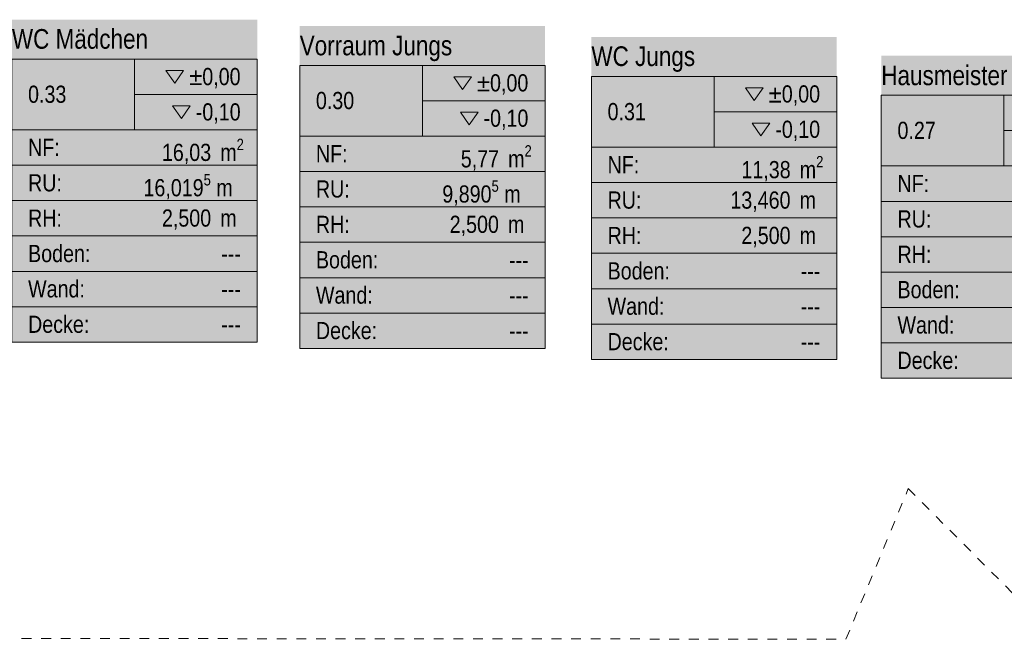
# Model space of a CAD drawing. Header units: metres. Extents: x -89 to 754, y -195 to 69.
# Tile 296 of 327: x 30.74 to 40.77, y 55.1 to 61.42. Entities that reach past the tile are written whole.
import ezdxf
from ezdxf.enums import TextEntityAlignment as Align

# ---------------------------------------------------------------- set-up
doc = ezdxf.new("R2010")
doc.units = ezdxf.units.M
doc.header["$MEASUREMENT"] = 0
doc.linetypes.add('Strichlinie_ eng', pattern=[0.115, 0.075, -0.04])
doc.layers.add('30 Dach', color=7, linetype='Continuous')
doc.layers.add('80 Raum', color=7, linetype='Continuous')
doc.styles.add('ERSTELLTER_STIL_2', font='ARIALN.TTF')
doc.styles.add('ERSTELLTER_STIL_3', font='ARIALN.TTF')

# ---------------------------------------------------------------- blocks, each defined once
blk = doc.blocks.new('WC Mädchen_0.33_1_1', base_point=(31.906, 59.779))
at = {"layer": '80 Raum', "linetype": 'Continuous', "lineweight": 0, "true_color": 0x2a303f}
blk.add_hatch(color=169, dxfattribs=at).paths.add_polyline_path([(30.656, 58.137), (33.156, 58.137), (33.156, 61.421), (30.656, 61.421)])
at = {"layer": '80 Raum', "linetype": 'Continuous', "lineweight": 0, "true_color": 0x000000}
blk.add_hatch(color=18, dxfattribs=at).paths.add_polyline_path([(32.293, 60.542), (32.384, 60.415), (32.474, 60.542)])
at = {"layer": '80 Raum', "color": 7, "linetype": 'Continuous', "lineweight": 9}
for p, q in [((33.156, 61.019), (30.656, 61.019)), ((30.656, 61.019), (30.656, 58.137)), ((30.656, 61.019), (33.156, 61.019)), ((30.656, 60.299), (30.656, 61.019)), ((31.906, 61.019), (31.906, 60.299)), ((33.156, 58.137), (33.156, 61.019)), ((33.156, 61.019), (33.156, 60.299)), ((31.906, 60.659), (33.156, 60.659)), ((33.156, 60.299), (30.656, 60.299)), ((30.656, 60.299), (33.156, 60.299)), ((30.656, 59.938), (30.656, 60.299)), ((33.156, 60.299), (33.156, 59.938)), ((33.156, 59.938), (30.656, 59.938)), ((30.656, 59.938), (33.156, 59.938)), ((30.656, 59.578), (30.656, 59.938)), ((33.156, 59.938), (33.156, 59.578)), ((33.156, 59.578), (30.656, 59.578)), ((30.656, 59.578), (33.156, 59.578)), ((30.656, 59.218), (30.656, 59.578)), ((33.156, 59.578), (33.156, 59.218)), ((33.156, 59.218), (30.656, 59.218)), ((30.656, 59.218), (33.156, 59.218)), ((30.656, 58.857), (30.656, 59.218)), ((33.156, 59.218), (33.156, 58.857)), ((33.156, 58.857), (30.656, 58.857)), ((30.656, 58.857), (33.156, 58.857)), ((30.656, 58.497), (30.656, 58.857)), ((33.156, 58.857), (33.156, 58.497)), ((33.156, 58.497), (30.656, 58.497)), ((30.656, 58.497), (33.156, 58.497)), ((30.656, 58.137), (30.656, 58.497)), ((33.156, 58.497), (33.156, 58.137)), ((30.656, 58.137), (33.156, 58.137)), ((33.156, 58.137), (30.656, 58.137))]:
    blk.add_line(p, q, dxfattribs=at)
at = {"layer": '80 Raum', "color": 7, "linetype": 'Continuous', "lineweight": 13, "flags": 128}
for points in [[(32.225, 60.903), (32.315, 60.775), (32.405, 60.903)], [(32.293, 60.542), (32.384, 60.415), (32.474, 60.542)]]:
    blk.add_lwpolyline(points, close=True, dxfattribs=at)
at = {"layer": '80 Raum', "color": 7, "lineweight": 9, "char_height": 0.175, "attachment_point": 1, "style": 'ERSTELLTER_STIL_3'}
for s, insert in [('\\A1;{\\pql;\\pt0,0.05;\\fArial Narrow|b0|i0|c0|p0;\\W1.000000;±0,00\\fArial Narrow|b0|i0|c0|p0;\\W1.000000;\\A1{\\H.66x;\\S^  ;}\\fArial Narrow|b0|i0|c0|p0;\\W1.000000;\\fArial Narrow|b0|i0|c0|p0;\\W1.000000;\\A1{\\H.66x;\\S^  ;}}', (32.462, 60.929)), ('\\A1;{\\pql;\\pt0,0.05;\\fArial Narrow|b0|i0|c0|p0;\\W1.000000;-0,10\\fArial Narrow|b0|i0|c0|p0;\\W1.000000;\\A1{\\H.66x;\\S^  ;}\\fArial Narrow|b0|i0|c0|p0;\\W1.000000;\\fArial Narrow|b0|i0|c0|p0;\\W1.000000;\\A1{\\H.66x;\\S^  ;}}', (32.53, 60.569)), ('\\A1;{\\pql;\\pt0,0.05;\\fArial Narrow|b0|i0|c0|p0;\\W1.000000;16,03\\fArial Narrow|b0|i0|c0|p0;\\W1.000000;\\A1{\\H.66x;\\S^  ;}\\fArial Narrow|b0|i0|c0|p0;\\W1.000000; m\\fArial Narrow|b0|i0|c0|p0;\\W1.000000;\\A1{\\H.66x;\\S2^  ;}}', (32.185, 60.208)), ('\\A1;{\\pql;\\pt0,0.05;\\fArial Narrow|b0|i0|c0|p0;\\W1.000000;16,019\\fArial Narrow|b0|i0|c0|p0;\\W1.000000;\\A1{\\H.66x;\\S5^  ;}\\fArial Narrow|b0|i0|c0|p0;\\W1.000000; m\\fArial Narrow|b0|i0|c0|p0;\\W1.000000;\\A1{\\H.66x;\\S^  ;}}', (31.997, 59.848)), ('\\A1;{\\pql;\\pt0,0.05;\\fArial Narrow|b0|i0|c0|p0;\\W1.000000;2,500\\fArial Narrow|b0|i0|c0|p0;\\W1.000000;\\A1{\\H.66x;\\S^  ;}\\fArial Narrow|b0|i0|c0|p0;\\W1.000000; m\\fArial Narrow|b0|i0|c0|p0;\\W1.000000;\\A1{\\H.66x;\\S^  ;}}', (32.185, 59.488))]:
    blk.add_mtext(s, dxfattribs=dict(at, insert=insert))
at = {"layer": '80 Raum', "color": 7, "lineweight": 9}
for tag, height, style, p in [('ROOM_NAME', 0.2, 'ERSTELLTER_STIL_2', (30.656, 61.325)), ('DUMMY_850', 0.2, 'ERSTELLTER_STIL_2', (32.992, 61.385)), ('ROOM_NUMBER', 0.175, 'ERSTELLTER_STIL_3', (30.821, 60.749)), ('measuredNetAreaCode', 0.175, 'ERSTELLTER_STIL_3', (30.821, 60.208)), ('perimeterCode', 0.175, 'ERSTELLTER_STIL_3', (30.821, 59.847)), ('ceilingHeightCode', 0.175, 'ERSTELLTER_STIL_3', (30.821, 59.487)), ('measuredAreaCode', 0.175, 'ERSTELLTER_STIL_3', (30.821, 59.127)), ('DUMMY_851_0', 0.175, 'ERSTELLTER_STIL_3', (32.789, 59.125)), ('DUMMY_852', 0.175, 'ERSTELLTER_STIL_3', (30.821, 58.767)), ('DUMMY_851_1', 0.175, 'ERSTELLTER_STIL_3', (32.789, 58.765)), ('DUMMY_853', 0.175, 'ERSTELLTER_STIL_3', (30.821, 58.406)), ('DUMMY_851_2', 0.175, 'ERSTELLTER_STIL_3', (32.789, 58.404))]:
    blk.add_attdef(tag, text='', height=height, dxfattribs=dict(at, style=style)).set_placement(p, align=Align.TOP_LEFT)
blk = doc.blocks.new('WC Jungs_0.31_3_1', base_point=(37.811, 59.602))
at = {"layer": '80 Raum', "linetype": 'Continuous', "lineweight": 0, "true_color": 0x2a303f}
blk.add_hatch(color=169, dxfattribs=at).paths.add_polyline_path([(36.561, 57.96), (39.061, 57.96), (39.061, 61.244), (36.561, 61.244)])
at = {"layer": '80 Raum', "linetype": 'Continuous', "lineweight": 0, "true_color": 0x000000}
blk.add_hatch(color=18, dxfattribs=at).paths.add_polyline_path([(38.198, 60.366), (38.288, 60.238), (38.379, 60.366)])
at = {"layer": '80 Raum', "color": 7, "linetype": 'Continuous', "lineweight": 9}
for p, q in [((39.061, 60.842), (36.561, 60.842)), ((36.561, 60.842), (36.561, 57.96)), ((36.561, 60.842), (39.061, 60.842)), ((36.561, 60.122), (36.561, 60.842)), ((37.811, 60.842), (37.811, 60.122)), ((39.061, 57.96), (39.061, 60.842)), ((39.061, 60.842), (39.061, 60.122)), ((37.811, 60.482), (39.061, 60.482)), ((39.061, 60.122), (36.561, 60.122)), ((36.561, 60.122), (39.061, 60.122)), ((36.561, 59.761), (36.561, 60.122)), ((39.061, 60.122), (39.061, 59.761)), ((39.061, 59.761), (36.561, 59.761)), ((36.561, 59.761), (39.061, 59.761)), ((36.561, 59.401), (36.561, 59.761)), ((39.061, 59.761), (39.061, 59.401)), ((39.061, 59.401), (36.561, 59.401)), ((36.561, 59.401), (39.061, 59.401)), ((36.561, 59.041), (36.561, 59.401)), ((39.061, 59.401), (39.061, 59.041)), ((39.061, 59.041), (36.561, 59.041)), ((36.561, 59.041), (39.061, 59.041)), ((36.561, 58.68), (36.561, 59.041)), ((39.061, 59.041), (39.061, 58.68)), ((39.061, 58.68), (36.561, 58.68)), ((36.561, 58.68), (39.061, 58.68)), ((36.561, 58.32), (36.561, 58.68)), ((39.061, 58.68), (39.061, 58.32)), ((39.061, 58.32), (36.561, 58.32)), ((36.561, 58.32), (39.061, 58.32)), ((36.561, 57.96), (36.561, 58.32)), ((39.061, 58.32), (39.061, 57.96)), ((36.561, 57.96), (39.061, 57.96)), ((39.061, 57.96), (36.561, 57.96))]:
    blk.add_line(p, q, dxfattribs=at)
at = {"layer": '80 Raum', "color": 7, "linetype": 'Continuous', "lineweight": 13, "flags": 128}
for points in [[(38.13, 60.726), (38.22, 60.598), (38.31, 60.726)], [(38.198, 60.366), (38.288, 60.238), (38.379, 60.366)]]:
    blk.add_lwpolyline(points, close=True, dxfattribs=at)
at = {"layer": '80 Raum', "color": 7, "lineweight": 9, "char_height": 0.175, "attachment_point": 1, "style": 'ERSTELLTER_STIL_3'}
for s, insert in [('\\A1;{\\pql;\\pt0,0.05;\\fArial Narrow|b0|i0|c0|p0;\\W1.000000;±0,00\\fArial Narrow|b0|i0|c0|p0;\\W1.000000;\\A1{\\H.66x;\\S^  ;}\\fArial Narrow|b0|i0|c0|p0;\\W1.000000;\\fArial Narrow|b0|i0|c0|p0;\\W1.000000;\\A1{\\H.66x;\\S^  ;}}', (38.367, 60.752)), ('\\A1;{\\pql;\\pt0,0.05;\\fArial Narrow|b0|i0|c0|p0;\\W1.000000;-0,10\\fArial Narrow|b0|i0|c0|p0;\\W1.000000;\\A1{\\H.66x;\\S^  ;}\\fArial Narrow|b0|i0|c0|p0;\\W1.000000;\\fArial Narrow|b0|i0|c0|p0;\\W1.000000;\\A1{\\H.66x;\\S^  ;}}', (38.435, 60.392)), ('\\A1;{\\pql;\\pt0,0.05;\\fArial Narrow|b0|i0|c0|p0;\\W1.000000;11,38\\fArial Narrow|b0|i0|c0|p0;\\W1.000000;\\A1{\\H.66x;\\S^  ;}\\fArial Narrow|b0|i0|c0|p0;\\W1.000000; m\\fArial Narrow|b0|i0|c0|p0;\\W1.000000;\\A1{\\H.66x;\\S2^  ;}}', (38.09, 60.032)), ('\\A1;{\\pql;\\pt0,0.05;\\fArial Narrow|b0|i0|c0|p0;\\W1.000000;13,460\\fArial Narrow|b0|i0|c0|p0;\\W1.000000;\\A1{\\H.66x;\\S^  ;}\\fArial Narrow|b0|i0|c0|p0;\\W1.000000; m\\fArial Narrow|b0|i0|c0|p0;\\W1.000000;\\A1{\\H.66x;\\S^  ;}}', (37.977, 59.671)), ('\\A1;{\\pql;\\pt0,0.05;\\fArial Narrow|b0|i0|c0|p0;\\W1.000000;2,500\\fArial Narrow|b0|i0|c0|p0;\\W1.000000;\\A1{\\H.66x;\\S^  ;}\\fArial Narrow|b0|i0|c0|p0;\\W1.000000; m\\fArial Narrow|b0|i0|c0|p0;\\W1.000000;\\A1{\\H.66x;\\S^  ;}}', (38.089, 59.311))]:
    blk.add_mtext(s, dxfattribs=dict(at, insert=insert))
at = {"layer": '80 Raum', "color": 7, "lineweight": 9}
for tag, height, style, p in [('DUMMY_850', 0.2, 'ERSTELLTER_STIL_2', (38.897, 61.208)), ('ROOM_NAME', 0.2, 'ERSTELLTER_STIL_2', (36.561, 61.149)), ('ROOM_NUMBER', 0.175, 'ERSTELLTER_STIL_3', (36.726, 60.572)), ('measuredNetAreaCode', 0.175, 'ERSTELLTER_STIL_3', (36.726, 60.031)), ('perimeterCode', 0.175, 'ERSTELLTER_STIL_3', (36.726, 59.671)), ('ceilingHeightCode', 0.175, 'ERSTELLTER_STIL_3', (36.726, 59.31)), ('measuredAreaCode', 0.175, 'ERSTELLTER_STIL_3', (36.726, 58.95)), ('DUMMY_851_0', 0.175, 'ERSTELLTER_STIL_3', (38.694, 58.948)), ('DUMMY_852', 0.175, 'ERSTELLTER_STIL_3', (36.726, 58.59)), ('DUMMY_851_1', 0.175, 'ERSTELLTER_STIL_3', (38.694, 58.588)), ('DUMMY_853', 0.175, 'ERSTELLTER_STIL_3', (36.726, 58.229)), ('DUMMY_851_2', 0.175, 'ERSTELLTER_STIL_3', (38.694, 58.228))]:
    blk.add_attdef(tag, text='', height=height, dxfattribs=dict(at, style=style)).set_placement(p, align=Align.TOP_LEFT)
blk = doc.blocks.new('Vorraum Jungs_0.30_4_1', base_point=(34.839, 59.715))
at = {"layer": '80 Raum', "linetype": 'Continuous', "lineweight": 0, "true_color": 0x2a303f}
blk.add_hatch(color=169, dxfattribs=at).paths.add_polyline_path([(33.589, 58.073), (36.089, 58.073), (36.089, 61.357), (33.589, 61.357)])
at = {"layer": '80 Raum', "linetype": 'Continuous', "lineweight": 0, "true_color": 0x000000}
blk.add_hatch(color=18, dxfattribs=at).paths.add_polyline_path([(35.226, 60.478), (35.316, 60.351), (35.406, 60.478)])
at = {"layer": '80 Raum', "color": 7, "linetype": 'Continuous', "lineweight": 9}
for p, q in [((36.089, 60.955), (33.589, 60.955)), ((33.589, 60.955), (33.589, 58.073)), ((33.589, 60.955), (36.089, 60.955)), ((33.589, 60.235), (33.589, 60.955)), ((34.839, 60.955), (34.839, 60.235)), ((36.089, 58.073), (36.089, 60.955)), ((36.089, 60.955), (36.089, 60.235)), ((34.839, 60.595), (36.089, 60.595)), ((36.089, 60.235), (33.589, 60.235)), ((33.589, 60.235), (36.089, 60.235)), ((33.589, 59.874), (33.589, 60.235)), ((36.089, 60.235), (36.089, 59.874)), ((36.089, 59.874), (33.589, 59.874)), ((33.589, 59.874), (36.089, 59.874)), ((33.589, 59.514), (33.589, 59.874)), ((36.089, 59.874), (36.089, 59.514)), ((36.089, 59.514), (33.589, 59.514)), ((33.589, 59.514), (36.089, 59.514)), ((33.589, 59.154), (33.589, 59.514)), ((36.089, 59.514), (36.089, 59.154)), ((36.089, 59.154), (33.589, 59.154)), ((33.589, 59.154), (36.089, 59.154)), ((33.589, 58.793), (33.589, 59.154)), ((36.089, 59.154), (36.089, 58.793)), ((36.089, 58.793), (33.589, 58.793)), ((33.589, 58.793), (36.089, 58.793)), ((33.589, 58.433), (33.589, 58.793)), ((36.089, 58.793), (36.089, 58.433)), ((36.089, 58.433), (33.589, 58.433)), ((33.589, 58.433), (36.089, 58.433)), ((33.589, 58.073), (33.589, 58.433)), ((36.089, 58.433), (36.089, 58.073)), ((33.589, 58.073), (36.089, 58.073)), ((36.089, 58.073), (33.589, 58.073))]:
    blk.add_line(p, q, dxfattribs=at)
at = {"layer": '80 Raum', "color": 7, "linetype": 'Continuous', "lineweight": 13, "flags": 128}
for points in [[(35.158, 60.839), (35.248, 60.711), (35.338, 60.839)], [(35.226, 60.478), (35.316, 60.351), (35.406, 60.478)]]:
    blk.add_lwpolyline(points, close=True, dxfattribs=at)
at = {"layer": '80 Raum', "color": 7, "lineweight": 9, "char_height": 0.175, "attachment_point": 1, "style": 'ERSTELLTER_STIL_3'}
for s, insert in [('\\A1;{\\pql;\\pt0,0.05;\\fArial Narrow|b0|i0|c0|p0;\\W1.000000;±0,00\\fArial Narrow|b0|i0|c0|p0;\\W1.000000;\\A1{\\H.66x;\\S^  ;}\\fArial Narrow|b0|i0|c0|p0;\\W1.000000;\\fArial Narrow|b0|i0|c0|p0;\\W1.000000;\\A1{\\H.66x;\\S^  ;}}', (35.394, 60.865)), ('\\A1;{\\pql;\\pt0,0.05;\\fArial Narrow|b0|i0|c0|p0;\\W1.000000;-0,10\\fArial Narrow|b0|i0|c0|p0;\\W1.000000;\\A1{\\H.66x;\\S^  ;}\\fArial Narrow|b0|i0|c0|p0;\\W1.000000;\\fArial Narrow|b0|i0|c0|p0;\\W1.000000;\\A1{\\H.66x;\\S^  ;}}', (35.462, 60.505)), ('\\A1;{\\pql;\\pt0,0.05;\\fArial Narrow|b0|i0|c0|p0;\\W1.000000;5,77\\fArial Narrow|b0|i0|c0|p0;\\W1.000000;\\A1{\\H.66x;\\S^  ;}\\fArial Narrow|b0|i0|c0|p0;\\W1.000000; m\\fArial Narrow|b0|i0|c0|p0;\\W1.000000;\\A1{\\H.66x;\\S2^  ;}}', (35.23, 60.142)), ('\\A1;{\\pql;\\pt0,0.05;\\fArial Narrow|b0|i0|c0|p0;\\W1.000000;9,890\\fArial Narrow|b0|i0|c0|p0;\\W1.000000;\\A1{\\H.66x;\\S5^  ;}\\fArial Narrow|b0|i0|c0|p0;\\W1.000000; m\\fArial Narrow|b0|i0|c0|p0;\\W1.000000;\\A1{\\H.66x;\\S^  ;}}', (35.042, 59.784)), ('\\A1;{\\pql;\\pt0,0.05;\\fArial Narrow|b0|i0|c0|p0;\\W1.000000;2,500\\fArial Narrow|b0|i0|c0|p0;\\W1.000000;\\A1{\\H.66x;\\S^  ;}\\fArial Narrow|b0|i0|c0|p0;\\W1.000000; m\\fArial Narrow|b0|i0|c0|p0;\\W1.000000;\\A1{\\H.66x;\\S^  ;}}', (35.117, 59.424))]:
    blk.add_mtext(s, dxfattribs=dict(at, insert=insert))
at = {"layer": '80 Raum', "color": 7, "lineweight": 9}
for tag, height, style, p in [('DUMMY_850', 0.2, 'ERSTELLTER_STIL_2', (35.924, 61.321)), ('ROOM_NAME', 0.2, 'ERSTELLTER_STIL_2', (33.589, 61.258)), ('ROOM_NUMBER', 0.175, 'ERSTELLTER_STIL_3', (33.754, 60.685)), ('measuredNetAreaCode', 0.175, 'ERSTELLTER_STIL_3', (33.754, 60.144)), ('perimeterCode', 0.175, 'ERSTELLTER_STIL_3', (33.754, 59.784)), ('ceilingHeightCode', 0.175, 'ERSTELLTER_STIL_3', (33.754, 59.423)), ('measuredAreaCode', 0.175, 'ERSTELLTER_STIL_3', (33.754, 59.063)), ('DUMMY_851_0', 0.175, 'ERSTELLTER_STIL_3', (35.722, 59.061)), ('DUMMY_852', 0.175, 'ERSTELLTER_STIL_3', (33.754, 58.703)), ('DUMMY_851_1', 0.175, 'ERSTELLTER_STIL_3', (35.722, 58.701)), ('DUMMY_853', 0.175, 'ERSTELLTER_STIL_3', (33.754, 58.342)), ('DUMMY_851_2', 0.175, 'ERSTELLTER_STIL_3', (35.722, 58.341))]:
    blk.add_attdef(tag, text='', height=height, dxfattribs=dict(at, style=style)).set_placement(p, align=Align.TOP_LEFT)
blk = doc.blocks.new('Hausmeister_0.27_7_1', base_point=(40.765, 59.411))
at = {"layer": '80 Raum', "linetype": 'Continuous', "lineweight": 0, "true_color": 0x2a303f}
blk.add_hatch(color=169, dxfattribs=at).paths.add_polyline_path([(39.515, 57.769), (42.015, 57.769), (42.015, 61.053), (39.515, 61.053)])
at = {"layer": '80 Raum', "linetype": 'Continuous', "lineweight": 0, "true_color": 0x000000}
blk.add_hatch(color=18, dxfattribs=at).paths.add_polyline_path([(41.152, 60.174), (41.243, 60.047), (41.333, 60.174)])
at = {"layer": '80 Raum', "color": 7, "linetype": 'Continuous', "lineweight": 9}
for p, q in [((42.015, 60.651), (39.515, 60.651)), ((39.515, 60.651), (39.515, 57.769)), ((39.515, 60.651), (42.015, 60.651)), ((39.515, 59.931), (39.515, 60.651)), ((40.765, 60.651), (40.765, 59.931)), ((42.015, 57.769), (42.015, 60.651)), ((42.015, 60.651), (42.015, 59.931)), ((40.765, 60.291), (42.015, 60.291)), ((42.015, 59.931), (39.515, 59.931)), ((39.515, 59.931), (42.015, 59.931)), ((39.515, 59.57), (39.515, 59.931)), ((42.015, 59.931), (42.015, 59.57)), ((42.015, 59.57), (39.515, 59.57)), ((39.515, 59.57), (42.015, 59.57)), ((39.515, 59.21), (39.515, 59.57)), ((42.015, 59.57), (42.015, 59.21)), ((42.015, 59.21), (39.515, 59.21)), ((39.515, 59.21), (42.015, 59.21)), ((39.515, 58.85), (39.515, 59.21)), ((42.015, 59.21), (42.015, 58.85)), ((42.015, 58.85), (39.515, 58.85)), ((39.515, 58.85), (42.015, 58.85)), ((39.515, 58.489), (39.515, 58.85)), ((42.015, 58.85), (42.015, 58.489)), ((42.015, 58.489), (39.515, 58.489)), ((39.515, 58.489), (42.015, 58.489)), ((39.515, 58.129), (39.515, 58.489)), ((42.015, 58.489), (42.015, 58.129)), ((42.015, 58.129), (39.515, 58.129)), ((39.515, 58.129), (42.015, 58.129)), ((39.515, 57.769), (39.515, 58.129)), ((42.015, 58.129), (42.015, 57.769)), ((39.515, 57.769), (42.015, 57.769)), ((42.015, 57.769), (39.515, 57.769))]:
    blk.add_line(p, q, dxfattribs=at)
at = {"layer": '80 Raum', "color": 7, "linetype": 'Continuous', "lineweight": 13, "flags": 128}
for points in [[(41.084, 60.535), (41.174, 60.407), (41.264, 60.535)], [(41.152, 60.174), (41.243, 60.047), (41.333, 60.174)]]:
    blk.add_lwpolyline(points, close=True, dxfattribs=at)
at = {"layer": '80 Raum', "color": 7, "lineweight": 9, "char_height": 0.175, "attachment_point": 1, "style": 'ERSTELLTER_STIL_3'}
for s, insert in [('\\A1;{\\pql;\\pt0,0.05;\\fArial Narrow|b0|i0|c0|p0;\\W1.000000;±0,00\\fArial Narrow|b0|i0|c0|p0;\\W1.000000;\\A1{\\H.66x;\\S^  ;}\\fArial Narrow|b0|i0|c0|p0;\\W1.000000;\\fArial Narrow|b0|i0|c0|p0;\\W1.000000;\\A1{\\H.66x;\\S^  ;}}', (41.321, 60.561)), ('\\A1;{\\pql;\\pt0,0.05;\\fArial Narrow|b0|i0|c0|p0;\\W1.000000;-0,10\\fArial Narrow|b0|i0|c0|p0;\\W1.000000;\\A1{\\H.66x;\\S^  ;}\\fArial Narrow|b0|i0|c0|p0;\\W1.000000;\\fArial Narrow|b0|i0|c0|p0;\\W1.000000;\\A1{\\H.66x;\\S^  ;}}', (41.389, 60.201)), ('\\A1;{\\pql;\\pt0,0.05;\\fArial Narrow|b0|i0|c0|p0;\\W1.000000;3,71\\fArial Narrow|b0|i0|c0|p0;\\W1.000000;\\A1{\\H.66x;\\S^  ;}\\fArial Narrow|b0|i0|c0|p0;\\W1.000000; m\\fArial Narrow|b0|i0|c0|p0;\\W1.000000;\\A1{\\H.66x;\\S2^  ;}}', (41.157, 59.84)), ('\\A1;{\\pql;\\pt0,0.05;\\fArial Narrow|b0|i0|c0|p0;\\W1.000000;8,727\\fArial Narrow|b0|i0|c0|p0;\\W1.000000;\\A1{\\H.66x;\\S5^  ;}\\fArial Narrow|b0|i0|c0|p0;\\W1.000000; m\\fArial Narrow|b0|i0|c0|p0;\\W1.000000;\\A1{\\H.66x;\\S^  ;}}', (40.969, 59.48)), ('\\A1;{\\pql;\\pt0,0.05;\\fArial Narrow|b0|i0|c0|p0;\\W1.000000;2,500\\fArial Narrow|b0|i0|c0|p0;\\W1.000000;\\A1{\\H.66x;\\S^  ;}\\fArial Narrow|b0|i0|c0|p0;\\W1.000000; m\\fArial Narrow|b0|i0|c0|p0;\\W1.000000;\\A1{\\H.66x;\\S^  ;}}', (41.043, 59.12))]:
    blk.add_mtext(s, dxfattribs=dict(at, insert=insert))
at = {"layer": '80 Raum', "color": 7, "lineweight": 9}
for tag, height, style, p in [('DUMMY_850', 0.2, 'ERSTELLTER_STIL_2', (41.851, 61.017)), ('ROOM_NAME', 0.2, 'ERSTELLTER_STIL_2', (39.515, 60.954)), ('ROOM_NUMBER', 0.175, 'ERSTELLTER_STIL_3', (39.68, 60.381)), ('measuredNetAreaCode', 0.175, 'ERSTELLTER_STIL_3', (39.68, 59.84)), ('perimeterCode', 0.175, 'ERSTELLTER_STIL_3', (39.68, 59.479)), ('ceilingHeightCode', 0.175, 'ERSTELLTER_STIL_3', (39.68, 59.119)), ('measuredAreaCode', 0.175, 'ERSTELLTER_STIL_3', (39.68, 58.759)), ('DUMMY_851_0', 0.175, 'ERSTELLTER_STIL_3', (41.648, 58.757)), ('DUMMY_852', 0.175, 'ERSTELLTER_STIL_3', (39.68, 58.399)), ('DUMMY_851_1', 0.175, 'ERSTELLTER_STIL_3', (41.648, 58.397)), ('DUMMY_853', 0.175, 'ERSTELLTER_STIL_3', (39.68, 58.038)), ('DUMMY_851_2', 0.175, 'ERSTELLTER_STIL_3', (41.648, 58.036))]:
    blk.add_attdef(tag, text='', height=height, dxfattribs=dict(at, style=style)).set_placement(p, align=Align.TOP_LEFT)

msp = doc.modelspace()

# ---------------------------------------------------------------- linework, layer by layer
at = {"layer": '30 Dach', "color": 7, "linetype": 'Strichlinie_ eng', "lineweight": 9}
for p, q in [((39.155, 55.111), (39.79, 56.644)), ((39.79, 56.644), (55.244, 41.175)), ((18.155, 55.128), (39.155, 55.111))]:
    msp.add_line(p, q, dxfattribs=at)

# ---------------------------------------------------------------- block references
at = {"layer": '80 Raum', "color": 7, "linetype": 'Continuous', "lineweight": 13}
ref = msp.add_blockref('WC Mädchen_0.33_1_1', (31.906, 59.779), dxfattribs=at)
ref.add_attrib('ROOM_NAME', 'WC Mädchen', dxfattribs={"color": 7, "lineweight": 9, "height": 0.2, "style": 'ERSTELLTER_STIL_2'}).set_placement((30.656, 61.325), align=Align.TOP_LEFT)
ref.add_attrib('ROOM_NUMBER', '0.33', dxfattribs={"color": 7, "lineweight": 9, "height": 0.175, "style": 'ERSTELLTER_STIL_3'}).set_placement((30.821, 60.749), align=Align.TOP_LEFT)
ref.add_attrib('measuredAreaCode', 'Boden: ', dxfattribs={"color": 7, "lineweight": 9, "height": 0.175, "style": 'ERSTELLTER_STIL_3'}).set_placement((30.821, 59.127), align=Align.TOP_LEFT)
ref.add_attrib('measuredNetAreaCode', 'NF: ', dxfattribs={"color": 7, "lineweight": 9, "height": 0.175, "style": 'ERSTELLTER_STIL_3'}).set_placement((30.821, 60.208), align=Align.TOP_LEFT)
ref.add_attrib('perimeterCode', 'RU: ', dxfattribs={"color": 7, "lineweight": 9, "height": 0.175, "style": 'ERSTELLTER_STIL_3'}).set_placement((30.821, 59.847), align=Align.TOP_LEFT)
ref.add_attrib('ceilingHeightCode', 'RH: ', dxfattribs={"color": 7, "lineweight": 9, "height": 0.175, "style": 'ERSTELLTER_STIL_3'}).set_placement((30.821, 59.487), align=Align.TOP_LEFT)
ref.add_attrib('DUMMY_851', '---', dxfattribs={"color": 7, "lineweight": 9, "height": 0.175, "style": 'ERSTELLTER_STIL_3'}).set_placement((32.789, 59.125), align=Align.TOP_LEFT)
ref.add_attrib('DUMMY_851_1', '---', dxfattribs={"color": 7, "lineweight": 9, "height": 0.175, "style": 'ERSTELLTER_STIL_3'}).set_placement((32.789, 58.765), align=Align.TOP_LEFT)
ref.add_attrib('DUMMY_851_2', '---', dxfattribs={"color": 7, "lineweight": 9, "height": 0.175, "style": 'ERSTELLTER_STIL_3'}).set_placement((32.789, 58.404), align=Align.TOP_LEFT)
ref.add_attrib('DUMMY_852', 'Wand: ', dxfattribs={"color": 7, "lineweight": 9, "height": 0.175, "style": 'ERSTELLTER_STIL_3'}).set_placement((30.821, 58.767), align=Align.TOP_LEFT)
ref.add_attrib('DUMMY_853', 'Decke: ', dxfattribs={"color": 7, "lineweight": 9, "height": 0.175, "style": 'ERSTELLTER_STIL_3'}).set_placement((30.821, 58.406), align=Align.TOP_LEFT)
ref = msp.add_blockref('Vorraum Jungs_0.30_4_1', (34.839, 59.715), dxfattribs=at)
ref.add_attrib('ROOM_NAME', 'Vorraum Jungs', dxfattribs={"color": 7, "lineweight": 9, "height": 0.2, "style": 'ERSTELLTER_STIL_2'}).set_placement((33.589, 61.258), align=Align.TOP_LEFT)
ref.add_attrib('ROOM_NUMBER', '0.30', dxfattribs={"color": 7, "lineweight": 9, "height": 0.175, "style": 'ERSTELLTER_STIL_3'}).set_placement((33.754, 60.685), align=Align.TOP_LEFT)
ref.add_attrib('measuredAreaCode', 'Boden: ', dxfattribs={"color": 7, "lineweight": 9, "height": 0.175, "style": 'ERSTELLTER_STIL_3'}).set_placement((33.754, 59.063), align=Align.TOP_LEFT)
ref.add_attrib('measuredNetAreaCode', 'NF: ', dxfattribs={"color": 7, "lineweight": 9, "height": 0.175, "style": 'ERSTELLTER_STIL_3'}).set_placement((33.754, 60.144), align=Align.TOP_LEFT)
ref.add_attrib('perimeterCode', 'RU: ', dxfattribs={"color": 7, "lineweight": 9, "height": 0.175, "style": 'ERSTELLTER_STIL_3'}).set_placement((33.754, 59.784), align=Align.TOP_LEFT)
ref.add_attrib('ceilingHeightCode', 'RH: ', dxfattribs={"color": 7, "lineweight": 9, "height": 0.175, "style": 'ERSTELLTER_STIL_3'}).set_placement((33.754, 59.423), align=Align.TOP_LEFT)
ref.add_attrib('DUMMY_851', '---', dxfattribs={"color": 7, "lineweight": 9, "height": 0.175, "style": 'ERSTELLTER_STIL_3'}).set_placement((35.722, 59.061), align=Align.TOP_LEFT)
ref.add_attrib('DUMMY_851_1', '---', dxfattribs={"color": 7, "lineweight": 9, "height": 0.175, "style": 'ERSTELLTER_STIL_3'}).set_placement((35.722, 58.701), align=Align.TOP_LEFT)
ref.add_attrib('DUMMY_851_2', '---', dxfattribs={"color": 7, "lineweight": 9, "height": 0.175, "style": 'ERSTELLTER_STIL_3'}).set_placement((35.722, 58.341), align=Align.TOP_LEFT)
ref.add_attrib('DUMMY_852', 'Wand: ', dxfattribs={"color": 7, "lineweight": 9, "height": 0.175, "style": 'ERSTELLTER_STIL_3'}).set_placement((33.754, 58.703), align=Align.TOP_LEFT)
ref.add_attrib('DUMMY_853', 'Decke: ', dxfattribs={"color": 7, "lineweight": 9, "height": 0.175, "style": 'ERSTELLTER_STIL_3'}).set_placement((33.754, 58.342), align=Align.TOP_LEFT)
ref = msp.add_blockref('WC Jungs_0.31_3_1', (37.811, 59.602), dxfattribs=at)
ref.add_attrib('ROOM_NAME', 'WC Jungs', dxfattribs={"color": 7, "lineweight": 9, "height": 0.2, "style": 'ERSTELLTER_STIL_2'}).set_placement((36.561, 61.149), align=Align.TOP_LEFT)
ref.add_attrib('ROOM_NUMBER', '0.31', dxfattribs={"color": 7, "lineweight": 9, "height": 0.175, "style": 'ERSTELLTER_STIL_3'}).set_placement((36.726, 60.572), align=Align.TOP_LEFT)
ref.add_attrib('measuredAreaCode', 'Boden: ', dxfattribs={"color": 7, "lineweight": 9, "height": 0.175, "style": 'ERSTELLTER_STIL_3'}).set_placement((36.726, 58.95), align=Align.TOP_LEFT)
ref.add_attrib('measuredNetAreaCode', 'NF: ', dxfattribs={"color": 7, "lineweight": 9, "height": 0.175, "style": 'ERSTELLTER_STIL_3'}).set_placement((36.726, 60.031), align=Align.TOP_LEFT)
ref.add_attrib('perimeterCode', 'RU: ', dxfattribs={"color": 7, "lineweight": 9, "height": 0.175, "style": 'ERSTELLTER_STIL_3'}).set_placement((36.726, 59.671), align=Align.TOP_LEFT)
ref.add_attrib('ceilingHeightCode', 'RH: ', dxfattribs={"color": 7, "lineweight": 9, "height": 0.175, "style": 'ERSTELLTER_STIL_3'}).set_placement((36.726, 59.31), align=Align.TOP_LEFT)
ref.add_attrib('DUMMY_851', '---', dxfattribs={"color": 7, "lineweight": 9, "height": 0.175, "style": 'ERSTELLTER_STIL_3'}).set_placement((38.694, 58.948), align=Align.TOP_LEFT)
ref.add_attrib('DUMMY_851_1', '---', dxfattribs={"color": 7, "lineweight": 9, "height": 0.175, "style": 'ERSTELLTER_STIL_3'}).set_placement((38.694, 58.588), align=Align.TOP_LEFT)
ref.add_attrib('DUMMY_851_2', '---', dxfattribs={"color": 7, "lineweight": 9, "height": 0.175, "style": 'ERSTELLTER_STIL_3'}).set_placement((38.694, 58.228), align=Align.TOP_LEFT)
ref.add_attrib('DUMMY_852', 'Wand: ', dxfattribs={"color": 7, "lineweight": 9, "height": 0.175, "style": 'ERSTELLTER_STIL_3'}).set_placement((36.726, 58.59), align=Align.TOP_LEFT)
ref.add_attrib('DUMMY_853', 'Decke: ', dxfattribs={"color": 7, "lineweight": 9, "height": 0.175, "style": 'ERSTELLTER_STIL_3'}).set_placement((36.726, 58.229), align=Align.TOP_LEFT)
ref = msp.add_blockref('Hausmeister_0.27_7_1', (40.765, 59.411), dxfattribs=at)
ref.add_attrib('ROOM_NAME', 'Hausmeister', dxfattribs={"color": 7, "lineweight": 9, "height": 0.2, "style": 'ERSTELLTER_STIL_2'}).set_placement((39.515, 60.954), align=Align.TOP_LEFT)
ref.add_attrib('ROOM_NUMBER', '0.27', dxfattribs={"color": 7, "lineweight": 9, "height": 0.175, "style": 'ERSTELLTER_STIL_3'}).set_placement((39.68, 60.381), align=Align.TOP_LEFT)
ref.add_attrib('measuredAreaCode', 'Boden: ', dxfattribs={"color": 7, "lineweight": 9, "height": 0.175, "style": 'ERSTELLTER_STIL_3'}).set_placement((39.68, 58.759), align=Align.TOP_LEFT)
ref.add_attrib('measuredNetAreaCode', 'NF: ', dxfattribs={"color": 7, "lineweight": 9, "height": 0.175, "style": 'ERSTELLTER_STIL_3'}).set_placement((39.68, 59.84), align=Align.TOP_LEFT)
ref.add_attrib('perimeterCode', 'RU: ', dxfattribs={"color": 7, "lineweight": 9, "height": 0.175, "style": 'ERSTELLTER_STIL_3'}).set_placement((39.68, 59.479), align=Align.TOP_LEFT)
ref.add_attrib('ceilingHeightCode', 'RH: ', dxfattribs={"color": 7, "lineweight": 9, "height": 0.175, "style": 'ERSTELLTER_STIL_3'}).set_placement((39.68, 59.119), align=Align.TOP_LEFT)
ref.add_attrib('DUMMY_851', '---', dxfattribs={"color": 7, "lineweight": 9, "height": 0.175, "style": 'ERSTELLTER_STIL_3'}).set_placement((41.648, 58.757), align=Align.TOP_LEFT)
ref.add_attrib('DUMMY_851_1', '---', dxfattribs={"color": 7, "lineweight": 9, "height": 0.175, "style": 'ERSTELLTER_STIL_3'}).set_placement((41.648, 58.397), align=Align.TOP_LEFT)
ref.add_attrib('DUMMY_851_2', '---', dxfattribs={"color": 7, "lineweight": 9, "height": 0.175, "style": 'ERSTELLTER_STIL_3'}).set_placement((41.648, 58.036), align=Align.TOP_LEFT)
ref.add_attrib('DUMMY_852', 'Wand: ', dxfattribs={"color": 7, "lineweight": 9, "height": 0.175, "style": 'ERSTELLTER_STIL_3'}).set_placement((39.68, 58.399), align=Align.TOP_LEFT)
ref.add_attrib('DUMMY_853', 'Decke: ', dxfattribs={"color": 7, "lineweight": 9, "height": 0.175, "style": 'ERSTELLTER_STIL_3'}).set_placement((39.68, 58.038), align=Align.TOP_LEFT)

doc.saveas('drawing.dxf')
